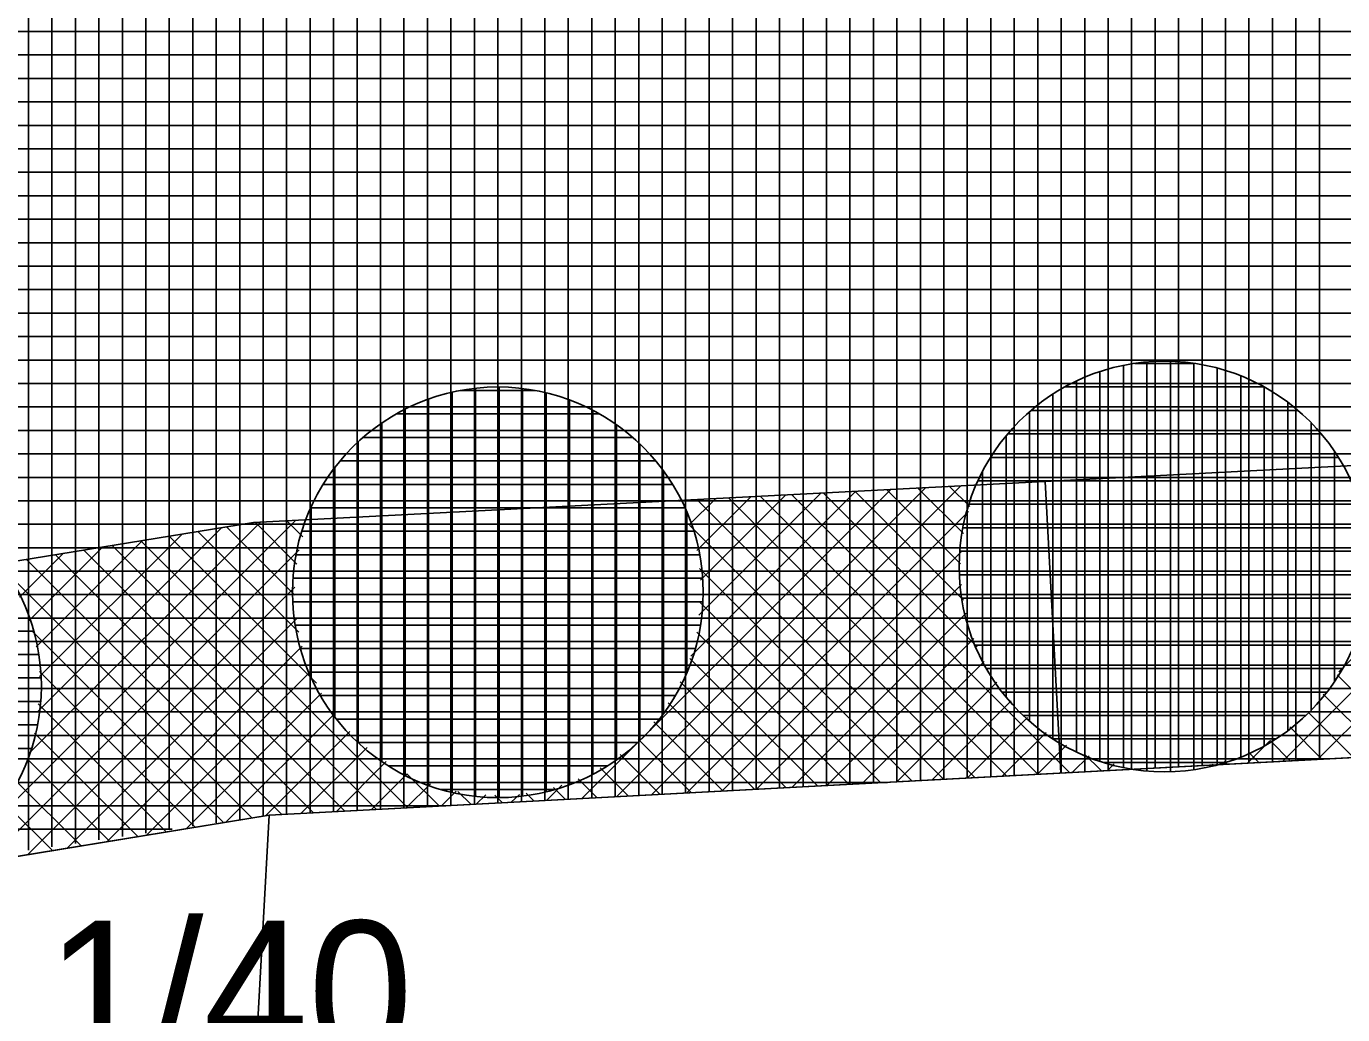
# Model space of a CAD drawing. Extents: x -566461 to -565198, y -1096301 to -1095707.
# Drawn here: x -565570.08 to -565558.86, y -1095882.39 to -1095873.97 of the extents above; entities that cross this region are included whole.
import ezdxf

# ---------------------------------------------------------------- set-up
doc = ezdxf.new("R2010")
doc.units = 0
for name, color, linetype in [('Vrstva 1', 7, 'Continuous'), ('Vrstva 40', 7, 'Continuous'), ('Vrstva 41', 7, 'Continuous'), ('Vrstva 42', 7, 'Continuous'), ('Vrstva 43', 7, 'Continuous'), ('Vrstva 44', 7, 'Continuous')]:
    doc.layers.add(name, color=color, linetype=linetype)

msp = doc.modelspace()

# ---------------------------------------------------------------- linework, layer by layer
at = {"layer": 'Vrstva 1'}
for p, q in [((-565568.01, -1095880.69), (-565521.32, -1095878.21)), ((-565585.92, -1095883.62), (-565568.01, -1095880.69)), ((-565577.48, -1096053.89), (-565568.01, -1095880.69))]:
    msp.add_line(p, q, dxfattribs=at)
at = {"layer": 'Vrstva 41'}
for p, q in [((-565559.374, -1095880.231), (-565556.747, -1095877.604)), ((-565558.894, -1095879.469), (-565557.045, -1095877.619)), ((-565559.075, -1095880.215), (-565556.642, -1095877.782)), ((-565565.348, -1095880.549), (-565562.712, -1095877.913)), ((-565565.05, -1095880.533), (-565562.414, -1095877.897)), ((-565564.751, -1095880.517), (-565562.116, -1095877.882)), ((-565564.416, -1095879.334), (-565563.011, -1095877.928)), ((-565564.349, -1095878.984), (-565563.309, -1095877.944)), ((-565564.334, -1095878.686), (-565563.607, -1095877.959)), ((-565561.186, -1095880.328), (-565563.557, -1095877.957)), ((-565561.977, -1095879.254), (-565563.288, -1095877.943)), ((-565562.092, -1095878.856), (-565563.019, -1095877.929)), ((-565562.117, -1095878.548), (-565562.75, -1095877.915)), ((-565562.093, -1095878.29), (-565562.481, -1095877.901)), ((-565562.04, -1095878.059), (-565562.213, -1095877.887)), ((-565564.513, -1095878.017), (-565564.502, -1095878.005)), ((-565564.429, -1095878.215), (-565564.204, -1095877.99)), ((-565564.365, -1095878.434), (-565563.906, -1095877.975)), ((-565561.992, -1095880.37), (-565564.364, -1095877.998)), ((-565561.723, -1095880.356), (-565564.095, -1095877.984)), ((-565561.455, -1095880.342), (-565563.826, -1095877.97)), ((-565570.745, -1095881.138), (-565567.783, -1095878.175)), ((-565567.723, -1095878.316), (-565567.86, -1095878.179)), ((-565564.452, -1095880.501), (-565562.051, -1095878.1)), ((-565570.061, -1095880.17), (-565568.082, -1095878.191)), ((-565569.983, -1095879.809), (-565568.411, -1095878.238)), ((-565569.965, -1095879.508), (-565568.749, -1095878.293)), ((-565567.757, -1095879.131), (-565568.617, -1095878.271)), ((-565567.79, -1095878.815), (-565568.373, -1095878.231)), ((-565567.773, -1095878.549), (-565568.129, -1095878.193)), ((-565562.26, -1095880.385), (-565564.427, -1095878.218)), ((-565570.053, -1095879.031), (-565569.425, -1095878.403)), ((-565569.994, -1095879.255), (-565569.087, -1095878.348)), ((-565567.095, -1095880.641), (-565569.346, -1095878.39)), ((-565566.826, -1095880.627), (-565569.103, -1095878.35)), ((-565567.606, -1095879.565), (-565568.86, -1095878.311)), ((-565570.407, -1095881.082), (-565567.754, -1095878.428)), ((-565570.136, -1095878.831), (-565569.763, -1095878.458)), ((-565567.901, -1095880.684), (-565570.076, -1095878.509)), ((-565567.632, -1095880.67), (-565569.833, -1095878.469)), ((-565567.363, -1095880.656), (-565569.59, -1095878.429)), ((-565564.153, -1095880.485), (-565562.111, -1095878.443)), ((-565568.154, -1095880.714), (-565570.276, -1095878.591)), ((-565562.529, -1095880.399), (-565564.342, -1095878.586)), ((-565570.069, -1095881.027), (-565567.789, -1095878.747)), ((-565563.855, -1095880.469), (-565562.11, -1095878.724)), ((-565562.798, -1095880.413), (-565564.338, -1095878.873)), ((-565563.556, -1095880.453), (-565562.07, -1095878.968)), ((-565569.731, -1095880.972), (-565567.775, -1095879.016)), ((-565568.397, -1095880.753), (-565570.026, -1095879.125)), ((-565563.066, -1095880.427), (-565564.364, -1095879.13)), ((-565563.257, -1095880.438), (-565562.004, -1095879.184)), ((-565569.393, -1095880.916), (-565567.727, -1095879.25)), ((-565563.335, -1095880.442), (-565564.424, -1095879.353)), ((-565562.959, -1095880.422), (-565561.916, -1095879.379)), ((-565568.64, -1095880.793), (-565569.967, -1095879.466)), ((-565569.055, -1095880.861), (-565567.655, -1095879.461)), ((-565558.232, -1095880.171), (-565558.91, -1095879.493)), ((-565563.603, -1095880.456), (-565564.508, -1095879.552)), ((-565562.66, -1095880.406), (-565561.809, -1095879.555)), ((-565568.883, -1095880.833), (-565569.976, -1095879.74)), ((-565568.717, -1095880.806), (-565567.562, -1095879.651)), ((-565563.872, -1095880.47), (-565564.61, -1095879.732)), ((-565562.361, -1095880.39), (-565561.686, -1095879.715)), ((-565558.5, -1095880.185), (-565559.028, -1095879.657)), ((-565568.378, -1095880.75), (-565567.45, -1095879.822)), ((-565562.062, -1095880.374), (-565561.546, -1095879.858)), ((-565558.769, -1095880.199), (-565559.162, -1095879.806)), ((-565568.04, -1095880.695), (-565567.321, -1095879.975)), ((-565564.14, -1095880.484), (-565564.73, -1095879.895)), ((-565559.038, -1095880.213), (-565559.313, -1095879.938)), ((-565569.126, -1095880.873), (-565570.008, -1095879.991)), ((-565564.409, -1095880.499), (-565564.866, -1095880.042)), ((-565561.764, -1095880.358), (-565561.389, -1095879.984)), ((-565561.465, -1095880.342), (-565561.215, -1095880.092)), ((-565559.673, -1095880.247), (-565559.481, -1095880.056)), ((-565559.306, -1095880.228), (-565559.479, -1095880.054)), ((-565567.738, -1095880.676), (-565567.175, -1095880.113)), ((-565564.678, -1095880.513), (-565565.019, -1095880.172)), ((-565561.166, -1095880.326), (-565561.023, -1095880.183)), ((-565560.918, -1095880.313), (-565561.064, -1095880.167)), ((-565559.575, -1095880.242), (-565559.663, -1095880.153)), ((-565569.369, -1095880.912), (-565570.075, -1095880.207)), ((-565567.439, -1095880.66), (-565567.013, -1095880.233)), ((-565564.946, -1095880.527), (-565565.188, -1095880.285)), ((-565560.868, -1095880.311), (-565560.809, -1095880.252)), ((-565560.649, -1095880.299), (-565560.666, -1095880.282)), ((-565559.972, -1095880.263), (-565559.964, -1095880.255)), ((-565559.843, -1095880.256), (-565559.869, -1095880.23)), ((-565569.612, -1095880.952), (-565570.163, -1095880.402)), ((-565567.141, -1095880.644), (-565566.833, -1095880.337)), ((-565566.842, -1095880.628), (-565566.635, -1095880.421)), ((-565566.558, -1095880.613), (-565566.835, -1095880.336)), ((-565565.215, -1095880.542), (-565565.376, -1095880.38)), ((-565566.543, -1095880.612), (-565566.416, -1095880.485)), ((-565566.289, -1095880.599), (-565566.401, -1095880.487)), ((-565566.244, -1095880.596), (-565566.164, -1095880.516)), ((-565566.021, -1095880.584), (-565566.085, -1095880.52)), ((-565565.946, -1095880.58), (-565565.877, -1095880.512)), ((-565565.752, -1095880.57), (-565565.819, -1095880.503)), ((-565565.647, -1095880.564), (-565565.516, -1095880.434)), ((-565565.483, -1095880.556), (-565565.586, -1095880.453)), ((-565569.856, -1095880.992), (-565570.269, -1095880.578))]:
    msp.add_line(p, q, dxfattribs=at)
at = {"layer": 'Vrstva 42'}
msp.add_line((-565561.264, -1095880.332), (-565561.396, -1095877.845), dxfattribs=at)
msp.add_lwpolyline([(-565642.468, -1095883.093), (-565642.56, -1095885.56), (-565639.56, -1095885.89), (-565630.78, -1095886.75), (-565609.49, -1095886.27), (-565595.88, -1095884.74), (-565585.92, -1095883.62), (-565568.01, -1095880.69), (-565521.32, -1095878.21), (-565520.95, -1095875.75), (-565568.143, -1095878.194), (-565586.324, -1095881.153), (-565609.769, -1095883.786), (-565630.836, -1095884.251)], close=True, dxfattribs=at)
at = {"layer": 'Vrstva 43'}
for p, q in [((-565560.66, -1095880.3), (-565560.66, -1095865.284)), ((-565560.46, -1095880.289), (-565560.46, -1095865.273)), ((-565560.26, -1095880.278), (-565560.26, -1095865.262)), ((-565560.06, -1095880.268), (-565560.06, -1095865.252)), ((-565559.86, -1095880.257), (-565559.86, -1095865.241)), ((-565559.66, -1095880.246), (-565559.66, -1095865.231)), ((-565559.46, -1095880.236), (-565559.46, -1095865.22)), ((-565559.26, -1095880.225), (-565559.26, -1095865.209)), ((-565559.06, -1095880.215), (-565559.06, -1095865.199)), ((-565562.66, -1095880.406), (-565562.66, -1095865.39)), ((-565562.46, -1095880.395), (-565562.46, -1095865.379)), ((-565562.26, -1095880.385), (-565562.26, -1095865.369)), ((-565562.06, -1095880.374), (-565562.06, -1095865.358)), ((-565561.86, -1095880.363), (-565561.86, -1095865.347)), ((-565561.66, -1095880.353), (-565561.66, -1095865.337)), ((-565561.46, -1095880.342), (-565561.46, -1095865.326)), ((-565561.26, -1095880.331), (-565561.26, -1095865.316)), ((-565561.06, -1095880.321), (-565561.06, -1095865.305)), ((-565560.86, -1095880.31), (-565560.86, -1095865.294)), ((-565564.86, -1095880.523), (-565564.86, -1095865.507)), ((-565564.66, -1095880.512), (-565564.66, -1095865.496)), ((-565564.46, -1095880.501), (-565564.46, -1095865.486)), ((-565564.26, -1095880.491), (-565564.26, -1095865.475)), ((-565564.06, -1095880.48), (-565564.06, -1095865.464)), ((-565563.86, -1095880.47), (-565563.86, -1095865.454)), ((-565563.66, -1095880.459), (-565563.66, -1095865.443)), ((-565563.46, -1095880.448), (-565563.46, -1095865.433)), ((-565563.26, -1095880.438), (-565563.26, -1095865.422)), ((-565563.06, -1095880.427), (-565563.06, -1095865.411)), ((-565562.86, -1095880.416), (-565562.86, -1095865.401)), ((-565567.06, -1095880.64), (-565567.06, -1095865.624)), ((-565566.86, -1095880.629), (-565566.86, -1095865.613)), ((-565566.66, -1095880.618), (-565566.66, -1095865.603)), ((-565566.46, -1095880.608), (-565566.46, -1095865.592)), ((-565566.26, -1095880.597), (-565566.26, -1095865.581)), ((-565566.06, -1095880.586), (-565566.06, -1095865.571)), ((-565565.86, -1095880.576), (-565565.86, -1095865.56)), ((-565565.66, -1095880.565), (-565565.66, -1095865.549)), ((-565565.46, -1095880.555), (-565565.46, -1095865.539)), ((-565565.26, -1095880.544), (-565565.26, -1095865.528)), ((-565565.06, -1095880.533), (-565565.06, -1095865.518)), ((-565569.06, -1095880.843), (-565569.06, -1095865.73)), ((-565568.86, -1095880.814), (-565568.86, -1095865.72)), ((-565568.66, -1095880.784), (-565568.66, -1095865.709)), ((-565568.46, -1095880.755), (-565568.46, -1095865.698)), ((-565568.26, -1095880.726), (-565568.26, -1095865.688)), ((-565568.06, -1095880.697), (-565568.06, -1095865.677)), ((-565567.86, -1095880.682), (-565567.86, -1095865.666)), ((-565567.66, -1095880.671), (-565567.66, -1095865.656)), ((-565567.46, -1095880.661), (-565567.46, -1095865.645)), ((-565567.26, -1095880.65), (-565567.26, -1095865.635)), ((-565570.06, -1095880.988), (-565570.06, -1095865.832)), ((-565569.86, -1095880.959), (-565569.86, -1095865.799)), ((-565569.66, -1095880.93), (-565569.66, -1095865.767)), ((-565569.46, -1095880.901), (-565569.46, -1095865.751)), ((-565569.26, -1095880.872), (-565569.26, -1095865.741)), ((-565642.281, -1095874.01), (-565520.776, -1095874.01)), ((-565642.285, -1095874.21), (-565520.802, -1095874.21)), ((-565642.289, -1095874.41), (-565520.828, -1095874.41)), ((-565642.293, -1095874.61), (-565520.854, -1095874.61)), ((-565642.298, -1095874.81), (-565520.88, -1095874.81)), ((-565642.302, -1095875.01), (-565520.905, -1095875.01)), ((-565642.306, -1095875.21), (-565520.931, -1095875.21)), ((-565642.31, -1095875.41), (-565520.957, -1095875.41)), ((-565642.314, -1095875.61), (-565520.983, -1095875.61)), ((-565642.318, -1095875.81), (-565521.009, -1095875.81)), ((-565642.322, -1095876.01), (-565521.035, -1095876.01)), ((-565642.326, -1095876.21), (-565521.061, -1095876.21)), ((-565642.331, -1095876.41), (-565521.087, -1095876.41)), ((-565642.335, -1095876.61), (-565521.113, -1095876.61)), ((-565642.339, -1095876.81), (-565521.139, -1095876.81)), ((-565642.343, -1095877.01), (-565521.165, -1095877.01)), ((-565642.347, -1095877.21), (-565521.19, -1095877.21)), ((-565642.351, -1095877.41), (-565521.216, -1095877.41)), ((-565642.355, -1095877.61), (-565521.242, -1095877.61)), ((-565642.359, -1095877.81), (-565521.268, -1095877.81)), ((-565642.364, -1095878.01), (-565521.294, -1095878.01)), ((-565642.368, -1095878.21), (-565521.32, -1095878.21)), ((-565642.372, -1095878.41), (-565525.085, -1095878.41)), ((-565642.376, -1095878.61), (-565528.851, -1095878.61)), ((-565642.38, -1095878.81), (-565532.616, -1095878.81)), ((-565642.384, -1095879.01), (-565536.381, -1095879.01)), ((-565642.388, -1095879.21), (-565540.147, -1095879.21)), ((-565642.392, -1095879.41), (-565543.912, -1095879.41)), ((-565642.397, -1095879.61), (-565547.677, -1095879.61)), ((-565642.401, -1095879.81), (-565551.443, -1095879.81)), ((-565642.405, -1095880.01), (-565555.208, -1095880.01)), ((-565642.409, -1095880.21), (-565558.973, -1095880.21)), ((-565642.413, -1095880.41), (-565562.739, -1095880.41)), ((-565642.417, -1095880.61), (-565566.504, -1095880.61)), ((-565642.421, -1095880.81), (-565568.836, -1095880.81))]:
    msp.add_line(p, q, dxfattribs=at)
msp.add_lwpolyline([(-565639.56, -1095885.89), (-565630.78, -1095886.75), (-565609.49, -1095886.27), (-565595.88, -1095884.74), (-565585.92, -1095883.62), (-565568.01, -1095880.69), (-565521.32, -1095878.21), (-565519.36, -1095863.08), (-565522.03, -1095863.23), (-565569.62, -1095865.76), (-565587.97, -1095868.76), (-565610.5, -1095871.29), (-565630.22, -1095871.73), (-565642.21, -1095870.56), (-565642.52, -1095885.6), (-565645.08, -1096008.78), (-565642.11, -1096010.51)], close=True, dxfattribs=at)
at = {"layer": 'Vrstva 44'}
for p, q in [((-565560.129, -1095876.84), (-565560.632, -1095876.84)), ((-565560.53, -1095876.827), (-565560.53, -1095880.312)), ((-565560.33, -1095876.822), (-565560.33, -1095880.317)), ((-565560.13, -1095876.84), (-565560.13, -1095880.301)), ((-565560.93, -1095876.911), (-565560.93, -1095880.229)), ((-565560.73, -1095876.857), (-565560.73, -1095880.283)), ((-565559.93, -1095876.881), (-565559.93, -1095880.261)), ((-565559.73, -1095876.946), (-565559.73, -1095880.193)), ((-565566.25, -1095877.052), (-565566.25, -1095880.529)), ((-565566.05, -1095877.041), (-565566.05, -1095880.538)), ((-565565.85, -1095877.053), (-565565.85, -1095880.525)), ((-565559.533, -1095877.04), (-565561.225, -1095877.04)), ((-565561.13, -1095876.99), (-565561.13, -1095880.149)), ((-565559.53, -1095877.042), (-565559.53, -1095880.098)), ((-565566.65, -1095877.144), (-565566.65, -1095880.436)), ((-565566.45, -1095877.086), (-565566.45, -1095880.496)), ((-565565.746, -1095877.07), (-565566.38, -1095877.07)), ((-565565.65, -1095877.091), (-565565.65, -1095880.49)), ((-565565.45, -1095877.152), (-565565.45, -1095880.43)), ((-565561.33, -1095877.102), (-565561.33, -1095880.04)), ((-565559.33, -1095877.172), (-565559.33, -1095879.97)), ((-565565.196, -1095877.27), (-565566.923, -1095877.27)), ((-565566.85, -1095877.229), (-565566.85, -1095880.351)), ((-565565.25, -1095877.24), (-565565.25, -1095880.339)), ((-565561.53, -1095877.253), (-565561.53, -1095879.886)), ((-565559.245, -1095877.24), (-565561.514, -1095877.24)), ((-565567.05, -1095877.349), (-565567.05, -1095880.231)), ((-565565.05, -1095877.363), (-565565.05, -1095880.217)), ((-565559.13, -1095877.347), (-565559.13, -1095879.792)), ((-565567.25, -1095877.507), (-565567.25, -1095880.072)), ((-565564.914, -1095877.47), (-565567.206, -1095877.47)), ((-565561.73, -1095877.459), (-565561.73, -1095879.681)), ((-565559.044, -1095877.44), (-565561.714, -1095877.44)), ((-565564.85, -1095877.527), (-565564.85, -1095880.052)), ((-565558.93, -1095877.591), (-565558.93, -1095879.546)), ((-565567.45, -1095877.729), (-565567.45, -1095879.85)), ((-565564.716, -1095877.67), (-565567.402, -1095877.67)), ((-565558.9, -1095877.64), (-565561.86, -1095877.64)), ((-565564.65, -1095877.756), (-565564.65, -1095879.825)), ((-565558.791, -1095877.84), (-565561.97, -1095877.84)), ((-565561.93, -1095877.762), (-565561.93, -1095879.378)), ((-565564.574, -1095877.87), (-565567.547, -1095877.87)), ((-565564.466, -1095878.07), (-565567.654, -1095878.07)), ((-565567.65, -1095878.06), (-565567.65, -1095879.52)), ((-565558.713, -1095878.04), (-565562.046, -1095878.04)), ((-565564.45, -1095878.106), (-565564.45, -1095879.471)), ((-565564.39, -1095878.27), (-565567.729, -1095878.27)), ((-565558.663, -1095878.24), (-565562.097, -1095878.24)), ((-565564.341, -1095878.47), (-565567.779, -1095878.47)), ((-565558.637, -1095878.44), (-565562.124, -1095878.44)), ((-565564.316, -1095878.67), (-565567.805, -1095878.67)), ((-565558.633, -1095878.64), (-565562.129, -1095878.64)), ((-565558.652, -1095878.84), (-565562.108, -1095878.84)), ((-565564.313, -1095878.87), (-565567.808, -1095878.87)), ((-565564.333, -1095879.07), (-565567.786, -1095879.07)), ((-565558.695, -1095879.04), (-565562.064, -1095879.04)), ((-565570.016, -1095879.12), (-565573.384, -1095879.12)), ((-565564.378, -1095879.27), (-565567.741, -1095879.27)), ((-565558.765, -1095879.24), (-565561.995, -1095879.24)), ((-565569.973, -1095879.32), (-565573.429, -1095879.32)), ((-565569.952, -1095879.52), (-565573.448, -1095879.52)), ((-565564.45, -1095879.47), (-565567.671, -1095879.47)), ((-565558.863, -1095879.44), (-565561.898, -1095879.44)), ((-565558.997, -1095879.64), (-565561.762, -1095879.64)), ((-565569.955, -1095879.72), (-565573.443, -1095879.72)), ((-565564.549, -1095879.67), (-565567.572, -1095879.67)), ((-565559.178, -1095879.84), (-565561.583, -1095879.84)), ((-565569.983, -1095879.92), (-565573.417, -1095879.92)), ((-565564.685, -1095879.87), (-565567.434, -1095879.87)), ((-565564.868, -1095880.07), (-565567.252, -1095880.07)), ((-565559.433, -1095880.04), (-565561.329, -1095880.04)), ((-565570.034, -1095880.12), (-565573.366, -1095880.12)), ((-565565.128, -1095880.27), (-565566.992, -1095880.27)), ((-565559.864, -1095880.24), (-565560.9, -1095880.24)), ((-565565.575, -1095880.47), (-565566.549, -1095880.47))]:
    msp.add_line(p, q, dxfattribs=at)
for centre in [(-565560.38, -1095878.57), (-565566.06, -1095878.79), (-565571.7, -1095879.59)]:
    msp.add_circle(centre, 1.75, dxfattribs=at)

# ---------------------------------------------------------------- texts
at = {"layer": 'Vrstva 40'}
msp.add_text('11/40', height=1.2, dxfattribs=at).set_placement((-565570.8, -1095882.79))

doc.saveas('drawing.dxf')
